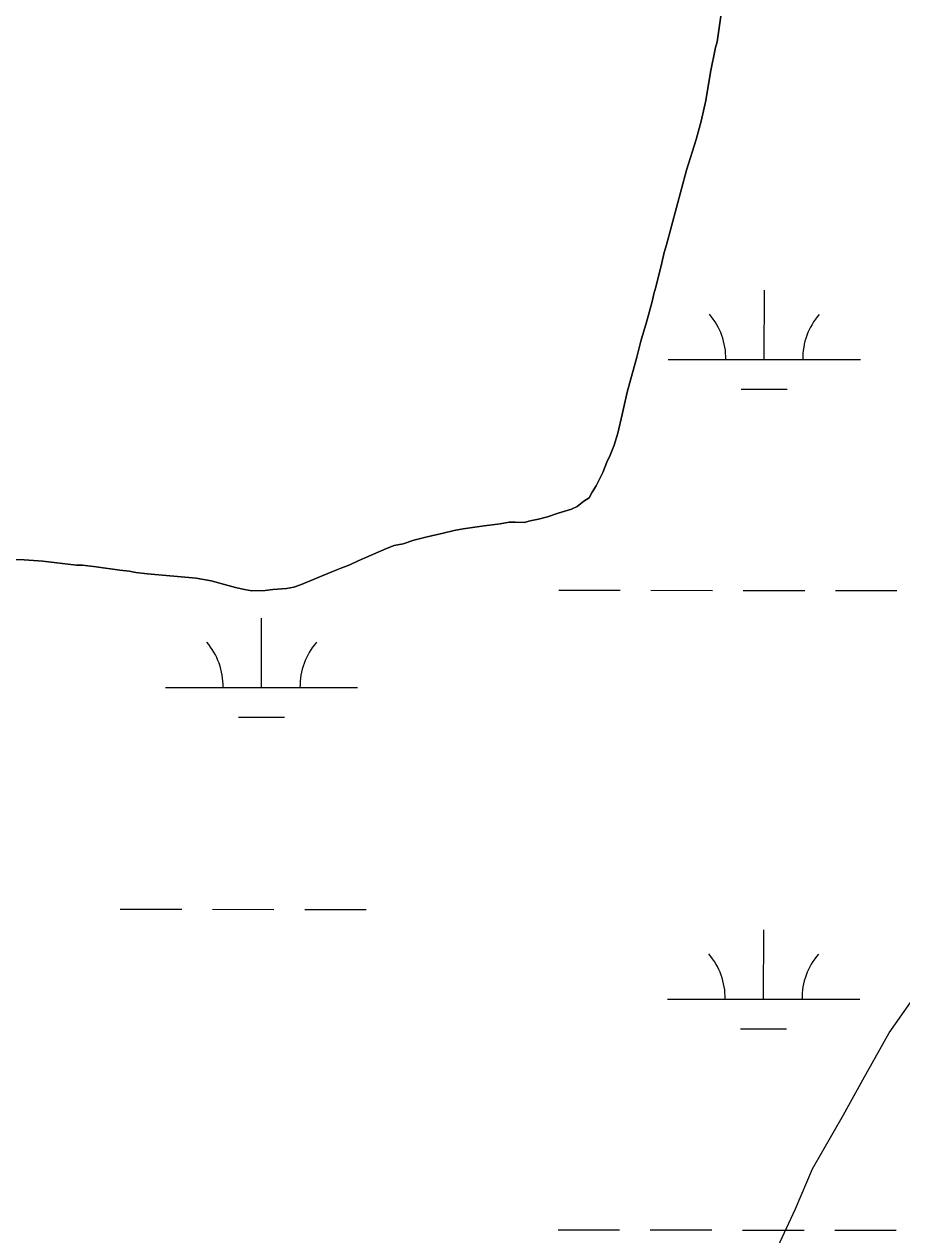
# Model space of a CAD drawing. Extents: x 3148686 to 3186545, y 916144 to 941516.
# Drawn here: x 3167900 to 3168357, y 937583 to 938212 of the extents above; entities that cross this region are included whole.
import ezdxf

# ---------------------------------------------------------------- set-up
doc = ezdxf.new("R2010")
doc.units = 0
for name, color, linetype in [('V-SITE-VEGE', 7, 'Continuous'), ('V-TOPO-SHOR', 7, 'Continuous'), ('V-WETL-SWMP', 7, 'Continuous')]:
    doc.layers.add(name, color=color, linetype=linetype)

msp = doc.modelspace()

# ---------------------------------------------------------------- linework, layer by layer
at = {"layer": 'V-SITE-VEGE'}
for p, q in [((3168263.24, 938221.48), (3168260.67, 938203.27)), ((3168259.82, 938200.2), (3168257.15, 938187.38)), ((3168260.67, 938203.27), (3168259.82, 938200.2)), ((3168257.15, 938187.38), (3168254.7, 938172.77)), ((3168254.7, 938172.77), (3168252.36, 938161.94)), ((3168252.36, 938161.94), (3168249.64, 938152.36)), ((3168249.64, 938152.36), (3168244.69, 938136.44)), ((3168244.69, 938136.44), (3168234.19, 938097.59)), ((3168234.19, 938097.59), (3168233, 938093.61)), ((3168233, 938093.61), (3168231.83, 938088.2)), ((3168231.83, 938088.2), (3168228.62, 938075.55)), ((3168227.6, 938072.11), (3168226.94, 938068.87)), ((3168228.62, 938075.55), (3168227.6, 938072.11)), ((3168226.94, 938068.87), (3168225.07, 938061.82)), ((3168225.07, 938061.82), (3168223.89, 938057.48)), ((3168223.89, 938057.48), (3168220.81, 938047.54)), ((3168220.81, 938047.54), (3168218.8, 938039.23)), ((3168218.8, 938039.23), (3168213.7, 938020.97)), ((3168213.7, 938020.97), (3168211.2, 938009.42)), ((3168211.2, 938009.42), (3168208.84, 937999.66)), ((3168208.84, 937999.66), (3168206.97, 937993.52)), ((3168206.97, 937993.52), (3168204.9, 937988.26)), ((3168203.16, 937984.64), (3168201.09, 937979.21)), ((3168204.9, 937988.26), (3168203.16, 937984.64)), ((3168201.09, 937979.21), (3168197.61, 937972.31)), ((3168197.61, 937972.31), (3168195.5, 937969.04)), ((3168191.27, 937964.29), (3168187.71, 937961.53)), ((3168193.93, 937966.13), (3168191.27, 937964.29)), ((3168195.5, 937969.04), (3168193.93, 937966.13)), ((3168177.88, 937958.13), (3168172.33, 937956.24)), ((3168184.86, 937960.23), (3168177.88, 937958.13)), ((3168187.71, 937961.53), (3168184.86, 937960.23)), ((3168139.31, 937951.55), (3168128.36, 937949.93)), ((3168147.75, 937952.59), (3168139.31, 937951.55)), ((3168152.41, 937953.39), (3168147.75, 937952.59)), ((3168155.47, 937953.44), (3168152.41, 937953.39)), ((3168160.15, 937953.16), (3168155.47, 937953.44)), ((3168163.37, 937954.11), (3168160.15, 937953.16)), ((3168167.68, 937954.9), (3168163.37, 937954.11)), ((3168172.33, 937956.24), (3168167.68, 937954.9)), ((3168109.72, 937945.84), (3168102.73, 937944.1)), ((3168117.97, 937947.59), (3168109.72, 937945.84)), ((3168123.7, 937949.13), (3168117.97, 937947.59)), ((3168128.36, 937949.93), (3168123.7, 937949.13)), ((3168088.6, 937939.73), (3168073.77, 937933.36)), ((3168092.53, 937941.23), (3168088.6, 937939.73)), ((3168097.19, 937942.21), (3168092.53, 937941.23)), ((3168102.73, 937944.1), (3168097.19, 937942.21)), ((3167899.98, 937933.87), (3167893.33, 937933.94)), ((3167909.71, 937933.14), (3167899.98, 937933.87)), ((3167927.19, 937931.09), (3167909.71, 937933.14)), ((3168073.77, 937933.36), (3168069.49, 937931.13)), ((3167930.26, 937930.96), (3167927.19, 937931.09)), ((3167937.46, 937930.18), (3167930.26, 937930.96)), ((3167949.73, 937928.41), (3167937.46, 937930.18)), ((3167954.59, 937927.95), (3167949.73, 937928.41)), ((3167958.02, 937927.29), (3167954.59, 937927.95)), ((3167964.15, 937926.49), (3167958.02, 937927.29)), ((3167989.55, 937924.22), (3167964.15, 937926.49)), ((3168060.02, 937927.56), (3168043.76, 937920.81)), ((3168065.2, 937929.62), (3168060.02, 937927.56)), ((3168069.49, 937931.13), (3168065.2, 937929.62)), ((3167997.31, 937922.91), (3167989.55, 937924.22)), ((3168006.17, 937920.54), (3167997.31, 937922.91)), ((3168009.96, 937919.34), (3168006.17, 937920.54)), ((3168043.76, 937920.81), (3168040.36, 937919.67)), ((3168014.66, 937918.34), (3168009.96, 937919.34)), ((3168018.45, 937917.68), (3168014.66, 937918.34)), ((3168025.46, 937917.8), (3168018.45, 937917.68)), ((3168029.41, 937918.41), (3168025.46, 937917.8)), ((3168036.42, 937918.88), (3168029.41, 937918.41)), ((3168040.36, 937919.67), (3168036.42, 937918.88)), ((3168350.08, 937687.74), (3168361.26, 937703.56)), ((3168336.36, 937663.36), (3168350.08, 937687.74)), ((3168326.38, 937645.08), (3168336.36, 937663.36)), ((3168310.18, 937617.06), (3168326.38, 937645.08)), ((3168301.4, 937596.31), (3168310.18, 937617.06)), ((3168288.89, 937569.47), (3168301.4, 937596.31))]:
    msp.add_line(p, q, dxfattribs=at)
at = {"layer": 'V-TOPO-SHOR'}
for points in [[(3168195.5, 937969.04), (3168197.61, 937972.31), (3168201.09, 937979.21), (3168203.16, 937984.64), (3168204.9, 937988.26), (3168206.97, 937993.52), (3168208.84, 937999.66), (3168211.2, 938009.42), (3168213.7, 938020.97), (3168218.8, 938039.23), (3168220.81, 938047.54), (3168223.89, 938057.48), (3168225.07, 938061.82), (3168226.94, 938068.87), (3168227.6, 938072.11), (3168228.62, 938075.55), (3168231.83, 938088.2), (3168233, 938093.61), (3168234.19, 938097.59), (3168244.69, 938136.44), (3168249.64, 938152.36), (3168252.36, 938161.94), (3168254.7, 938172.77), (3168257.15, 938187.38), (3168259.82, 938200.2), (3168260.67, 938203.27), (3168263.24, 938221.48)], [(3167893.33, 937933.94), (3167899.98, 937933.87), (3167909.71, 937933.14), (3167927.19, 937931.09), (3167930.26, 937930.96), (3167937.46, 937930.18), (3167949.73, 937928.41), (3167954.59, 937927.95), (3167958.02, 937927.29), (3167964.15, 937926.49), (3167989.55, 937924.22), (3167997.31, 937922.91), (3168006.17, 937920.54), (3168009.96, 937919.34), (3168014.66, 937918.34), (3168018.45, 937917.68), (3168025.46, 937917.8), (3168029.41, 937918.41), (3168036.42, 937918.88), (3168040.36, 937919.67), (3168043.76, 937920.81), (3168060.02, 937927.56), (3168065.2, 937929.62), (3168069.49, 937931.13), (3168073.77, 937933.36), (3168088.6, 937939.73), (3168092.53, 937941.23), (3168097.19, 937942.21), (3168102.73, 937944.1), (3168109.72, 937945.84), (3168117.97, 937947.59), (3168123.7, 937949.13), (3168128.36, 937949.93), (3168139.31, 937951.55), (3168147.75, 937952.59), (3168152.41, 937953.39), (3168155.47, 937953.44), (3168160.15, 937953.16), (3168163.37, 937954.11), (3168167.68, 937954.9), (3168172.33, 937956.24), (3168177.88, 937958.13), (3168184.86, 937960.23), (3168187.71, 937961.53), (3168191.27, 937964.29), (3168193.93, 937966.13), (3168195.5, 937969.04)]]:
    msp.add_lwpolyline(points, dxfattribs=at)
at = {"layer": 'V-WETL-SWMP'}
for p, q in [((3168263.24, 938221.48), (3168260.67, 938203.27)), ((3168263.24, 938221.48), (3168260.67, 938203.27)), ((3168259.82, 938200.2), (3168257.15, 938187.38)), ((3168259.82, 938200.2), (3168257.15, 938187.38)), ((3168260.67, 938203.27), (3168259.82, 938200.2)), ((3168260.67, 938203.27), (3168259.82, 938200.2)), ((3168257.15, 938187.38), (3168254.7, 938172.77)), ((3168257.15, 938187.38), (3168254.7, 938172.77)), ((3168254.7, 938172.77), (3168252.36, 938161.94)), ((3168254.7, 938172.77), (3168252.36, 938161.94)), ((3168252.36, 938161.94), (3168249.64, 938152.36)), ((3168252.36, 938161.94), (3168249.64, 938152.36)), ((3168249.64, 938152.36), (3168244.69, 938136.44)), ((3168249.64, 938152.36), (3168244.69, 938136.44)), ((3168244.69, 938136.44), (3168234.19, 938097.59)), ((3168244.69, 938136.44), (3168234.19, 938097.59)), ((3168234.19, 938097.59), (3168233, 938093.61)), ((3168234.19, 938097.59), (3168233, 938093.61)), ((3168233, 938093.61), (3168231.83, 938088.2)), ((3168233, 938093.61), (3168231.83, 938088.2)), ((3168231.83, 938088.2), (3168228.62, 938075.55)), ((3168231.83, 938088.2), (3168228.62, 938075.55)), ((3168227.6, 938072.11), (3168226.93, 938068.87)), ((3168227.6, 938072.11), (3168226.93, 938068.87)), ((3168228.62, 938075.55), (3168227.6, 938072.11)), ((3168228.62, 938075.55), (3168227.6, 938072.11)), ((3168285.12, 938037.97), (3168285.16, 938073.97)), ((3168226.93, 938068.87), (3168225.07, 938061.82)), ((3168226.93, 938068.87), (3168225.07, 938061.82)), ((3168225.07, 938061.82), (3168223.89, 938057.48)), ((3168225.07, 938061.82), (3168223.89, 938057.48)), ((3168223.89, 938057.48), (3168220.81, 938047.54)), ((3168223.89, 938057.48), (3168220.81, 938047.54)), ((3168220.81, 938047.54), (3168218.8, 938039.23)), ((3168220.81, 938047.54), (3168218.8, 938039.23)), ((3168218.8, 938039.23), (3168213.7, 938020.97)), ((3168218.8, 938039.23), (3168213.7, 938020.97)), ((3168235.12, 938038.03), (3168335.12, 938037.92)), ((3168213.7, 938020.97), (3168211.2, 938009.42)), ((3168213.7, 938020.97), (3168211.2, 938009.42)), ((3168273.11, 938022.56), (3168297.11, 938022.53)), ((3168211.2, 938009.42), (3168208.84, 937999.66)), ((3168211.2, 938009.42), (3168208.84, 937999.66)), ((3168208.84, 937999.66), (3168206.97, 937993.52)), ((3168208.84, 937999.66), (3168206.97, 937993.52)), ((3168206.97, 937993.52), (3168204.9, 937988.26)), ((3168206.97, 937993.52), (3168204.9, 937988.26)), ((3168203.16, 937984.64), (3168201.09, 937979.21)), ((3168203.16, 937984.64), (3168201.09, 937979.21)), ((3168204.9, 937988.26), (3168203.16, 937984.64)), ((3168204.9, 937988.26), (3168203.16, 937984.64)), ((3168201.09, 937979.21), (3168197.61, 937972.31)), ((3168201.09, 937979.21), (3168197.61, 937972.31)), ((3168197.61, 937972.31), (3168195.5, 937969.04)), ((3168197.61, 937972.31), (3168195.5, 937969.04)), ((3168191.27, 937964.29), (3168187.71, 937961.53)), ((3168191.27, 937964.29), (3168187.71, 937961.53)), ((3168193.93, 937966.13), (3168191.27, 937964.29)), ((3168193.93, 937966.13), (3168191.27, 937964.29)), ((3168195.5, 937969.04), (3168193.93, 937966.13)), ((3168195.5, 937969.04), (3168193.93, 937966.13)), ((3168177.88, 937958.13), (3168172.33, 937956.24)), ((3168177.88, 937958.13), (3168172.33, 937956.24)), ((3168184.86, 937960.23), (3168177.88, 937958.13)), ((3168184.86, 937960.23), (3168177.88, 937958.13)), ((3168187.71, 937961.53), (3168184.86, 937960.23)), ((3168187.71, 937961.53), (3168184.86, 937960.23)), ((3168139.31, 937951.55), (3168128.36, 937949.93)), ((3168139.31, 937951.55), (3168128.36, 937949.93)), ((3168147.75, 937952.59), (3168139.31, 937951.55)), ((3168147.75, 937952.59), (3168139.31, 937951.55)), ((3168152.41, 937953.39), (3168147.75, 937952.59)), ((3168152.41, 937953.39), (3168147.75, 937952.59)), ((3168155.47, 937953.44), (3168152.41, 937953.39)), ((3168155.47, 937953.44), (3168152.41, 937953.39)), ((3168160.15, 937953.16), (3168155.47, 937953.44)), ((3168160.15, 937953.16), (3168155.47, 937953.44)), ((3168163.37, 937954.11), (3168160.15, 937953.16)), ((3168163.37, 937954.11), (3168160.15, 937953.16)), ((3168167.68, 937954.9), (3168163.37, 937954.11)), ((3168167.68, 937954.9), (3168163.37, 937954.11)), ((3168172.33, 937956.24), (3168167.68, 937954.9)), ((3168172.33, 937956.24), (3168167.68, 937954.9)), ((3168109.72, 937945.84), (3168102.73, 937944.1)), ((3168109.72, 937945.84), (3168102.73, 937944.1)), ((3168117.97, 937947.59), (3168109.72, 937945.84)), ((3168117.97, 937947.59), (3168109.72, 937945.84)), ((3168123.7, 937949.13), (3168117.97, 937947.59)), ((3168123.7, 937949.13), (3168117.97, 937947.59)), ((3168128.36, 937949.93), (3168123.7, 937949.13)), ((3168128.36, 937949.93), (3168123.7, 937949.13)), ((3168088.6, 937939.73), (3168073.77, 937933.36)), ((3168088.6, 937939.73), (3168073.77, 937933.36)), ((3168092.53, 937941.23), (3168088.6, 937939.73)), ((3168092.53, 937941.23), (3168088.6, 937939.73)), ((3168097.19, 937942.21), (3168092.53, 937941.23)), ((3168097.19, 937942.21), (3168092.53, 937941.23)), ((3168102.73, 937944.1), (3168097.19, 937942.21)), ((3168102.73, 937944.1), (3168097.19, 937942.21)), ((3167909.71, 937933.14), (3167899.98, 937933.87)), ((3167909.71, 937933.14), (3167899.98, 937933.87)), ((3167927.19, 937931.09), (3167909.71, 937933.14)), ((3167927.19, 937931.09), (3167909.71, 937933.14)), ((3168073.77, 937933.36), (3168069.49, 937931.13)), ((3168073.77, 937933.36), (3168069.49, 937931.13)), ((3167930.26, 937930.96), (3167927.19, 937931.09)), ((3167930.26, 937930.96), (3167927.19, 937931.09)), ((3167937.46, 937930.18), (3167930.26, 937930.96)), ((3167937.46, 937930.18), (3167930.26, 937930.96)), ((3167949.73, 937928.41), (3167937.46, 937930.18)), ((3167949.73, 937928.41), (3167937.46, 937930.18)), ((3167954.59, 937927.95), (3167949.73, 937928.41)), ((3167954.59, 937927.95), (3167949.73, 937928.41)), ((3167958.02, 937927.29), (3167954.59, 937927.95)), ((3167958.02, 937927.29), (3167954.59, 937927.95)), ((3167964.15, 937926.49), (3167958.02, 937927.29)), ((3167964.15, 937926.49), (3167958.02, 937927.29)), ((3167989.55, 937924.22), (3167964.15, 937926.49)), ((3167989.55, 937924.22), (3167964.15, 937926.49)), ((3168060.02, 937927.56), (3168043.76, 937920.81)), ((3168060.02, 937927.56), (3168043.76, 937920.81)), ((3168065.2, 937929.62), (3168060.02, 937927.56)), ((3168065.2, 937929.62), (3168060.02, 937927.56)), ((3168069.49, 937931.13), (3168065.2, 937929.62)), ((3168069.49, 937931.13), (3168065.2, 937929.62)), ((3167997.31, 937922.91), (3167989.55, 937924.22)), ((3167997.31, 937922.91), (3167989.55, 937924.22)), ((3168006.17, 937920.54), (3167997.31, 937922.91)), ((3168006.17, 937920.54), (3167997.31, 937922.91)), ((3168009.96, 937919.34), (3168006.17, 937920.54)), ((3168009.96, 937919.34), (3168006.17, 937920.54)), ((3168043.76, 937920.81), (3168040.36, 937919.67)), ((3168043.76, 937920.81), (3168040.36, 937919.67)), ((3168014.66, 937918.34), (3168009.96, 937919.34)), ((3168014.66, 937918.34), (3168009.96, 937919.34)), ((3168018.45, 937917.69), (3168014.66, 937918.34)), ((3168018.45, 937917.69), (3168014.66, 937918.34)), ((3168025.46, 937917.8), (3168018.45, 937917.69)), ((3168025.46, 937917.8), (3168018.45, 937917.69)), ((3168029.41, 937918.41), (3168025.46, 937917.8)), ((3168029.41, 937918.41), (3168025.46, 937917.8)), ((3168036.42, 937918.89), (3168029.41, 937918.41)), ((3168036.42, 937918.89), (3168029.41, 937918.41)), ((3168040.36, 937919.67), (3168036.42, 937918.89)), ((3168040.36, 937919.67), (3168036.42, 937918.89)), ((3168178.15, 937918.02), (3168210.15, 937917.98)), ((3168226.15, 937917.97), (3168258.15, 937917.93)), ((3168274.15, 937917.92), (3168306.15, 937917.88)), ((3168322.15, 937917.86), (3168354.15, 937917.83)), ((3168023.51, 937867.44), (3168023.54, 937903.44)), ((3167973.51, 937867.49), (3168073.51, 937867.38)), ((3168011.49, 937852.02), (3168035.49, 937851.99)), ((3167949.98, 937752.08), (3167981.98, 937752.05)), ((3167997.98, 937752.03), (3168029.98, 937752)), ((3168045.98, 937751.98), (3168077.98, 937751.95)), ((3168284.77, 937705.3), (3168284.81, 937741.3)), ((3168234.77, 937705.35), (3168334.77, 937705.25)), ((3168272.76, 937689.88), (3168296.76, 937689.86)), ((3168177.8, 937585.34), (3168209.8, 937585.31)), ((3168225.8, 937585.29), (3168257.8, 937585.26)), ((3168273.8, 937585.24), (3168305.8, 937585.21)), ((3168321.8, 937585.19), (3168353.8, 937585.16))]:
    msp.add_line(p, q, dxfattribs=at)
for centre, start, end in [((3168229.88, 938038.51), 359.16781, 40.71147), ((3168340.37, 938038.39), 139.1678, 180.71146), ((3167968.26, 937867.97), 359.16781, 40.71147), ((3168078.75, 937867.85), 139.1678, 180.71146), ((3168229.53, 937705.83), 359.16781, 40.71147), ((3168340.01, 937705.72), 139.1678, 180.71146)]:
    msp.add_arc(centre, 35.25, start, end, dxfattribs=at)

doc.saveas('drawing.dxf')
